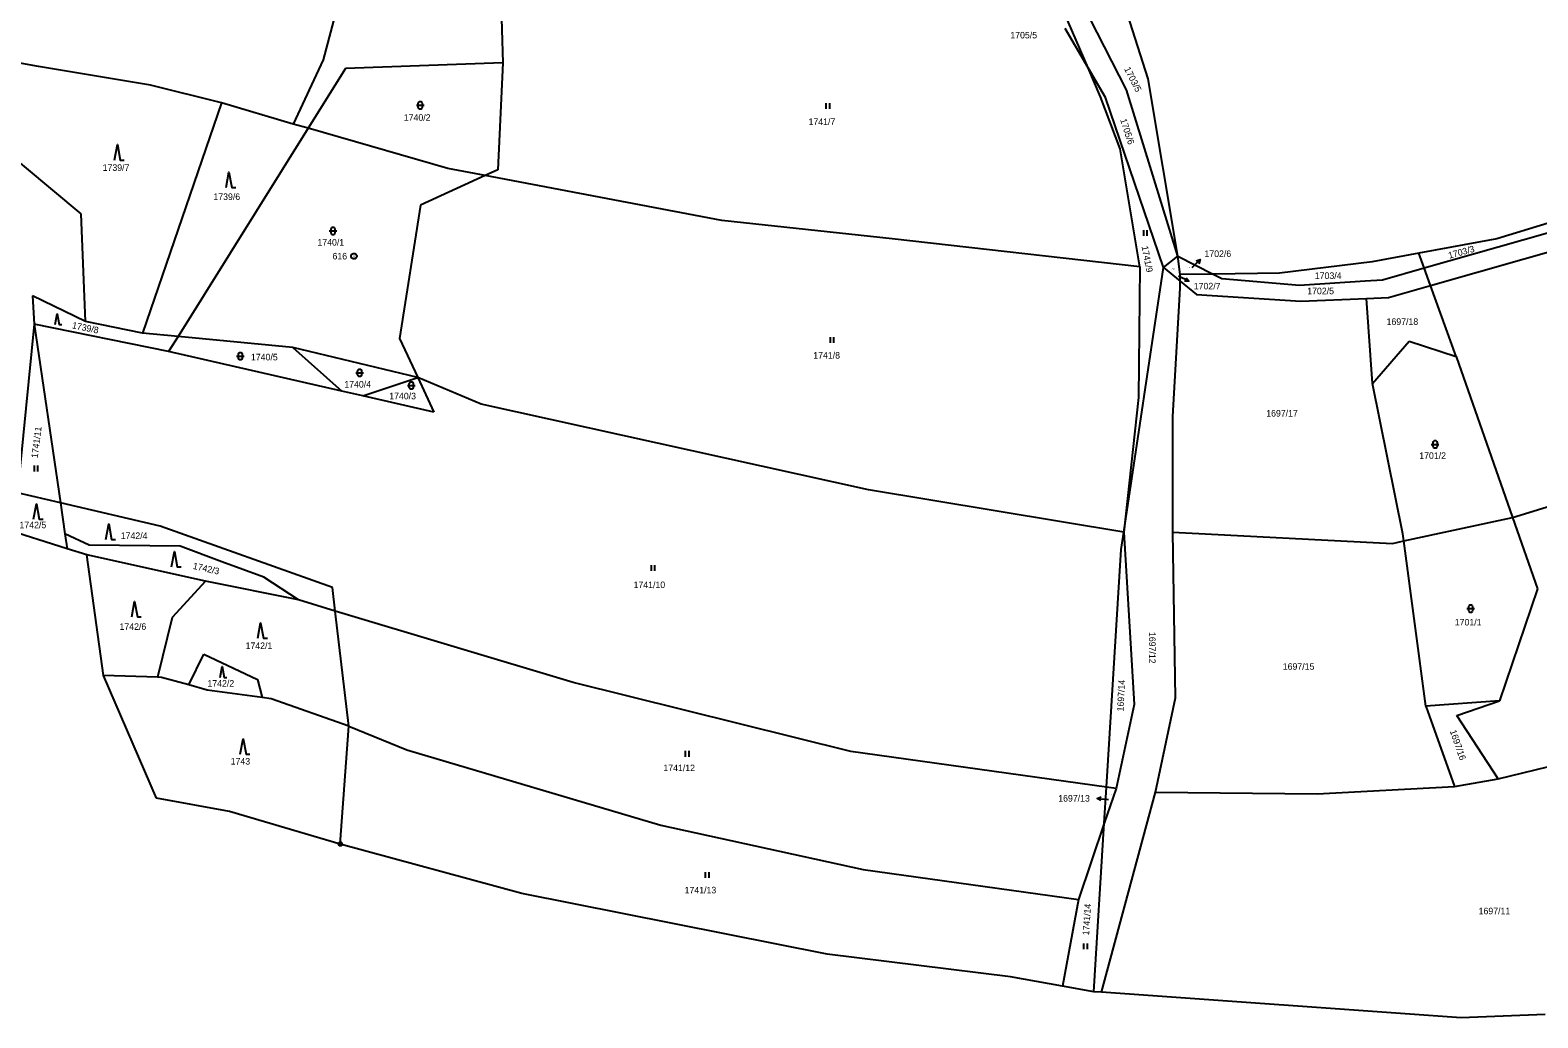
# Model space of a CAD drawing. Extents: x -609861 to -605046, y -1120287 to -1116307.
# Drawn here: x -608745.5 to -608353.7, y -1120013.1 to -1119756.3 of the extents above; entities that cross this region are included whole.
import ezdxf

# ---------------------------------------------------------------- set-up
doc = ezdxf.new("R2010")
doc.units = 0
for name, color, linetype in [('Vrstva 1', 7, 'Continuous'), ('Vrstva 2', 7, 'Continuous'), ('Vrstva 3', 7, 'Continuous'), ('Vrstva 7', 7, 'Continuous'), ('Vrstva 8', 7, 'Continuous')]:
    doc.layers.add(name, color=color, linetype=linetype)

msp = doc.modelspace()

# ---------------------------------------------------------------- linework, layer by layer
at = {"layer": 'Vrstva 1'}
for p, q in [((-608623.83, -1119726.24), (-608622.72, -1119764.77)), ((-608665.1, -1119747.93), (-608669.39, -1119764.02)), ((-608470.6, -1119766.13), (-608476.84, -1119751.69)), ((-608454.96, -1119768.94), (-608460.31, -1119752.13)), ((-608470.6, -1119766.13), (-608476.58, -1119755.91)), ((-608460.64, -1119771.83), (-608470.15, -1119753.23)), ((-608732.22, -1119804.08), (-608787.82, -1119757.79)), ((-608743.39, -1119765.74), (-608770.87, -1119760.79)), ((-608669.39, -1119764.02), (-608677.14, -1119780.73)), ((-608622.72, -1119764.77), (-608663.54, -1119766.24)), ((-608622.72, -1119764.77), (-608623.96, -1119792.61)), ((-608714.28, -1119770.6), (-608743.39, -1119765.74)), ((-608663.54, -1119766.24), (-608673.28, -1119781.84)), ((-608467.33, -1119773.69), (-608470.6, -1119766.13)), ((-608466.09, -1119773.83), (-608470.6, -1119766.13)), ((-608695.82, -1119775.17), (-608714.28, -1119770.6)), ((-608447.25, -1119815.12), (-608460.64, -1119771.83)), ((-608447.25, -1119815.12), (-608454.96, -1119768.94)), ((-608695.82, -1119775.17), (-608716.34, -1119835.07)), ((-608677.14, -1119780.73), (-608695.82, -1119775.17)), ((-608462.27, -1119787.17), (-608467.33, -1119773.69)), ((-608451.02, -1119818.02), (-608466.09, -1119773.83)), ((-608673.28, -1119781.84), (-608707.09, -1119835.96)), ((-608673.28, -1119781.84), (-608677.14, -1119780.73)), ((-608637.01, -1119792.26), (-608673.28, -1119781.84)), ((-608457.13, -1119817.89), (-608462.27, -1119787.17)), ((-608627.25, -1119794.11), (-608637.01, -1119792.26)), ((-608627.25, -1119794.11), (-608644.11, -1119801.81)), ((-608623.96, -1119792.61), (-608627.25, -1119794.11)), ((-608565.74, -1119805.77), (-608627.25, -1119794.11)), ((-608310.49, -1119794.1), (-608364.37, -1119810.59)), ((-608644.11, -1119801.81), (-608649.51, -1119836.47)), ((-608731.15, -1119832.09), (-608732.22, -1119804.08)), ((-608521.53, -1119810.53), (-608565.74, -1119805.77)), ((-608383.26, -1119818.12), (-608340.33, -1119805.93)), ((-608457.13, -1119817.89), (-608521.53, -1119810.53)), ((-608364.37, -1119810.59), (-608384.66, -1119814.31)), ((-608381.59, -1119822.75), (-608338.21, -1119810.33)), ((-608451.02, -1119818.02), (-608447.25, -1119815.12)), ((-608446.65, -1119819.88), (-608447.25, -1119815.12)), ((-608447.25, -1119815.12), (-608438.1, -1119819.76)), ((-608384.66, -1119814.31), (-608396.78, -1119816.55)), ((-608383.26, -1119818.12), (-608384.66, -1119814.31)), ((-608461.34, -1119886.87), (-608451.02, -1119818.02)), ((-608457.13, -1119817.89), (-608457.46, -1119851.87)), ((-608451.02, -1119818.02), (-608446.65, -1119821.6)), ((-608420.82, -1119819.53), (-608438.1, -1119819.76)), ((-608396.78, -1119816.55), (-608420.82, -1119819.53)), ((-608394.12, -1119821.21), (-608383.26, -1119818.12)), ((-608381.59, -1119822.75), (-608383.26, -1119818.12)), ((-608448.55, -1119856.73), (-608446.65, -1119823.41)), ((-608438.1, -1119819.76), (-608446.65, -1119819.88)), ((-608446.65, -1119821.6), (-608446.65, -1119819.88)), ((-608446.65, -1119823.41), (-608446.65, -1119821.6)), ((-608446.65, -1119821.6), (-608442.38, -1119825.09)), ((-608438.1, -1119819.76), (-608435.84, -1119820.91)), ((-608435.84, -1119820.91), (-608415.64, -1119822.6)), ((-608415.64, -1119822.6), (-608398.56, -1119821.5)), ((-608398.56, -1119821.5), (-608394.12, -1119821.21)), ((-608392.49, -1119825.87), (-608381.59, -1119822.75)), ((-608374.97, -1119841.19), (-608381.59, -1119822.75)), ((-608731.15, -1119832.09), (-608744.9, -1119825.42)), ((-608744.9, -1119825.42), (-608744.48, -1119832.72)), ((-608442.38, -1119825.09), (-608415.32, -1119826.79)), ((-608415.32, -1119826.79), (-608398.21, -1119826.1)), ((-608398.21, -1119826.1), (-608392.49, -1119825.87)), ((-608396.68, -1119848.19), (-608398.21, -1119826.1)), ((-608744.48, -1119832.72), (-608748.78, -1119876.65)), ((-608744.48, -1119832.72), (-608737.67, -1119879.24)), ((-608709.53, -1119839.87), (-608744.48, -1119832.72)), ((-608716.34, -1119835.07), (-608731.15, -1119832.09)), ((-608707.09, -1119835.96), (-608716.34, -1119835.07)), ((-608707.09, -1119835.96), (-608709.53, -1119839.87)), ((-608677.28, -1119838.84), (-608707.09, -1119835.96)), ((-608644.79, -1119846.63), (-608677.28, -1119838.84)), ((-608677.28, -1119838.84), (-608664.49, -1119850.2)), ((-608649.51, -1119836.47), (-608644.79, -1119846.63)), ((-608396.68, -1119848.19), (-608387.13, -1119837.22)), ((-608387.13, -1119837.22), (-608374.97, -1119841.19)), ((-608664.49, -1119850.2), (-608709.53, -1119839.87)), ((-608374.97, -1119841.19), (-608360.27, -1119883.06)), ((-608659.1, -1119851.43), (-608644.79, -1119846.63)), ((-608628.34, -1119853.55), (-608644.79, -1119846.63)), ((-608644.79, -1119846.63), (-608640.58, -1119855.68)), ((-608659.1, -1119851.43), (-608664.49, -1119850.2)), ((-608388.76, -1119887.28), (-608396.68, -1119848.19)), ((-608640.58, -1119855.68), (-608659.1, -1119851.43)), ((-608527.67, -1119875.8), (-608628.34, -1119853.55)), ((-608457.46, -1119851.87), (-608461.34, -1119886.87)), ((-608448.55, -1119886.85), (-608448.55, -1119856.73)), ((-608360.27, -1119883.06), (-608325.76, -1119872.29)), ((-608737.67, -1119879.24), (-608748.78, -1119876.65)), ((-608461.34, -1119886.87), (-608527.67, -1119875.8)), ((-608737.67, -1119879.24), (-608736.49, -1119887.3)), ((-608711.73, -1119885.29), (-608737.67, -1119879.24)), ((-608735.87, -1119891.14), (-608752.79, -1119885.81)), ((-608666.93, -1119901.26), (-608711.73, -1119885.29)), ((-608388.51, -1119889.14), (-608360.27, -1119883.06)), ((-608360.27, -1119883.06), (-608353.76, -1119901.62)), ((-608730.2, -1119890.27), (-608736.49, -1119887.3)), ((-608736.49, -1119887.3), (-608735.87, -1119891.14)), ((-608462.01, -1119891.34), (-608461.34, -1119886.87)), ((-608461.34, -1119886.87), (-608458.65, -1119931.65)), ((-608447.86, -1119929.94), (-608448.55, -1119886.85)), ((-608448.55, -1119886.85), (-608391.44, -1119889.77)), ((-608391.44, -1119889.77), (-608388.51, -1119889.14)), ((-608388.51, -1119889.14), (-608388.76, -1119887.28)), ((-608382.78, -1119932.07), (-608388.51, -1119889.14)), ((-608730.8, -1119892.74), (-608735.87, -1119891.14)), ((-608726.44, -1119924.1), (-608730.8, -1119892.74)), ((-608699.92, -1119899.63), (-608730.8, -1119892.74)), ((-608706.55, -1119890.5), (-608730.2, -1119890.27)), ((-608695.71, -1119894.6), (-608706.55, -1119890.5)), ((-608465.8, -1119953.19), (-608462.01, -1119891.34)), ((-608684.75, -1119898.59), (-608695.71, -1119894.6)), ((-608699.92, -1119899.63), (-608708.57, -1119909)), ((-608675.81, -1119904.48), (-608699.92, -1119899.63)), ((-608675.81, -1119904.48), (-608684.75, -1119898.59)), ((-608666.21, -1119907.37), (-608666.93, -1119901.26)), ((-608353.76, -1119901.62), (-608363.66, -1119930.7)), ((-608666.21, -1119907.37), (-608675.81, -1119904.48)), ((-608708.57, -1119909), (-608712.44, -1119924.57)), ((-608662.67, -1119937.27), (-608666.21, -1119907.37)), ((-608604.38, -1119925.95), (-608666.21, -1119907.37)), ((-608704.29, -1119926.58), (-608700.38, -1119918.59)), ((-608700.38, -1119918.59), (-608686.43, -1119925.12)), ((-608712.71, -1119956.02), (-608726.44, -1119924.1)), ((-608712.44, -1119924.57), (-608726.44, -1119924.1)), ((-608711.39, -1119924.61), (-608712.44, -1119924.57)), ((-608704.29, -1119926.58), (-608711.39, -1119924.61)), ((-608686.43, -1119925.12), (-608685.18, -1119929.86)), ((-608699.48, -1119927.92), (-608704.29, -1119926.58)), ((-608685.18, -1119929.86), (-608699.48, -1119927.92)), ((-608532.26, -1119943.85), (-608604.38, -1119925.95)), ((-608682.85, -1119930.18), (-608685.18, -1119929.86)), ((-608662.67, -1119937.27), (-608682.85, -1119930.18)), ((-608458.65, -1119931.65), (-608463.33, -1119953.54)), ((-608453.06, -1119954.45), (-608447.86, -1119929.94)), ((-608363.66, -1119930.7), (-608382.78, -1119932.07)), ((-608382.78, -1119932.07), (-608375.38, -1119952.94)), ((-608374.77, -1119934.49), (-608363.66, -1119930.7)), ((-608364.04, -1119950.95), (-608374.77, -1119934.49)), ((-608664.93, -1119967.97), (-608662.67, -1119937.27)), ((-608662.67, -1119937.27), (-608647.6, -1119943.43)), ((-608364.04, -1119950.95), (-608318.58, -1119939.99)), ((-608647.6, -1119943.43), (-608581.63, -1119963.01)), ((-608465.8, -1119953.19), (-608532.26, -1119943.85)), ((-608375.38, -1119952.94), (-608364.04, -1119950.95)), ((-608693.72, -1119959.51), (-608712.71, -1119956.02)), ((-608467.14, -1120006.49), (-608453.06, -1119954.45)), ((-608466.37, -1119962.5), (-608465.8, -1119953.19)), ((-608463.33, -1119953.54), (-608466.37, -1119962.5)), ((-608463.33, -1119953.54), (-608465.8, -1119953.19)), ((-608453.06, -1119954.45), (-608411.09, -1119954.89)), ((-608411.09, -1119954.89), (-608375.38, -1119952.94)), ((-608664.93, -1119967.97), (-608693.72, -1119959.51)), ((-608581.63, -1119963.01), (-608529.08, -1119974.59)), ((-608466.37, -1119962.5), (-608473.12, -1119982.38)), ((-608469.06, -1120006.35), (-608466.37, -1119962.5)), ((-608617.74, -1119980.78), (-608664.93, -1119967.97)), ((-608529.08, -1119974.59), (-608473.12, -1119982.38)), ((-608538.39, -1119996.6), (-608617.74, -1119980.78)), ((-608473.12, -1119982.38), (-608477.27, -1120004.88)), ((-608490.77, -1120002.45), (-608538.39, -1119996.6)), ((-608477.27, -1120004.88), (-608490.77, -1120002.45)), ((-608469.06, -1120006.35), (-608477.27, -1120004.88)), ((-608467.14, -1120006.49), (-608469.06, -1120006.35)), ((-608373.65, -1120013.14), (-608467.14, -1120006.49)), ((-608351.82, -1120012.29), (-608373.65, -1120013.14))]:
    msp.add_line(p, q, dxfattribs=at)
at = {"layer": 'Vrstva 3'}
for p, q in [((-608538.74, -1119775.29), (-608538.74, -1119776.79)), ((-608537.74, -1119776.79), (-608537.74, -1119775.29)), ((-608456.21, -1119808.28), (-608456.21, -1119809.78)), ((-608455.21, -1119809.78), (-608455.21, -1119808.28)), ((-608537.64, -1119836.14), (-608537.64, -1119837.64)), ((-608536.64, -1119837.64), (-608536.64, -1119836.14)), ((-608744.51, -1119869.53), (-608744.51, -1119871.03)), ((-608743.51, -1119871.03), (-608743.51, -1119869.53)), ((-608584.14, -1119895.42), (-608584.14, -1119896.92)), ((-608583.14, -1119896.92), (-608583.14, -1119895.42)), ((-608575.26, -1119943.73), (-608575.26, -1119945.23)), ((-608574.26, -1119945.23), (-608574.26, -1119943.73)), ((-608570.08, -1119975.25), (-608570.08, -1119976.75)), ((-608569.08, -1119976.75), (-608569.08, -1119975.25)), ((-608471.76, -1119993.78), (-608471.76, -1119995.28)), ((-608470.76, -1119995.28), (-608470.76, -1119993.78))]:
    msp.add_line(p, q, dxfattribs=at)
for points in [[(-608645.14, -1119775.85), (-608643.87, -1119775.85), (-608643.14, -1119775.85)], [(-608723.61, -1119790.08), (-608722.86, -1119786.08), (-608722.11, -1119790.08), (-608721.11, -1119790.08)], [(-608694.6, -1119797.23), (-608693.85, -1119793.23), (-608693.1, -1119797.23), (-608692.1, -1119797.23)], [(-608667.82, -1119808.53), (-608666.55, -1119808.53), (-608665.82, -1119808.53)], [(-608739.015, -1119832.88), (-608738.49, -1119830.08), (-608737.965, -1119832.88), (-608737.265, -1119832.88)], [(-608691.89, -1119841.06), (-608690.62, -1119841.06), (-608689.89, -1119841.06)], [(-608660.91, -1119845.42), (-608659.64, -1119845.42), (-608658.91, -1119845.42)], [(-608647.48, -1119848.69), (-608646.21, -1119848.69), (-608645.48, -1119848.69)], [(-608381.41, -1119864.02), (-608380.14, -1119864.02), (-608379.41, -1119864.02)], [(-608744.64, -1119883.47), (-608743.89, -1119879.47), (-608743.14, -1119883.47), (-608742.14, -1119883.47)], [(-608725.86, -1119888.72), (-608725.11, -1119884.72), (-608724.36, -1119888.72), (-608723.36, -1119888.72)], [(-608708.78, -1119895.89), (-608708.03, -1119891.89), (-608707.28, -1119895.89), (-608706.28, -1119895.89)], [(-608719.13, -1119908.85), (-608718.38, -1119904.85), (-608717.63, -1119908.85), (-608716.63, -1119908.85)], [(-608372.18, -1119906.73), (-608370.91, -1119906.73), (-608370.18, -1119906.73)], [(-608686.37, -1119914.44), (-608685.62, -1119910.44), (-608684.87, -1119914.44), (-608683.87, -1119914.44)], [(-608696.145, -1119924.6), (-608695.62, -1119921.8), (-608695.095, -1119924.6), (-608694.395, -1119924.6)], [(-608690.91, -1119944.57), (-608690.16, -1119940.57), (-608689.41, -1119944.57), (-608688.41, -1119944.57)]]:
    msp.add_lwpolyline(points, dxfattribs=at)
for points in [[(-608644.64, -1119775.35), (-608644.54, -1119775.06), (-608644.29, -1119774.88), (-608643.98, -1119774.88), (-608643.73, -1119775.06), (-608643.63, -1119775.35), (-608643.63, -1119776.35), (-608643.73, -1119776.64), (-608643.98, -1119776.82), (-608644.29, -1119776.82), (-608644.54, -1119776.64), (-608644.64, -1119776.35)], [(-608667.32, -1119808.03), (-608667.22, -1119807.74), (-608666.97, -1119807.56), (-608666.66, -1119807.56), (-608666.41, -1119807.74), (-608666.31, -1119808.03), (-608666.31, -1119809.03), (-608666.41, -1119809.32), (-608666.66, -1119809.5), (-608666.97, -1119809.5), (-608667.22, -1119809.32), (-608667.32, -1119809.03)], [(-608691.39, -1119840.56), (-608691.29, -1119840.27), (-608691.04, -1119840.09), (-608690.73, -1119840.09), (-608690.48, -1119840.27), (-608690.38, -1119840.56), (-608690.38, -1119841.56), (-608690.48, -1119841.85), (-608690.73, -1119842.03), (-608691.04, -1119842.03), (-608691.29, -1119841.85), (-608691.39, -1119841.56)], [(-608660.41, -1119844.92), (-608660.31, -1119844.63), (-608660.06, -1119844.45), (-608659.75, -1119844.45), (-608659.5, -1119844.63), (-608659.4, -1119844.92), (-608659.4, -1119845.92), (-608659.5, -1119846.21), (-608659.75, -1119846.39), (-608660.06, -1119846.39), (-608660.31, -1119846.21), (-608660.41, -1119845.92)], [(-608646.98, -1119848.19), (-608646.88, -1119847.9), (-608646.63, -1119847.72), (-608646.32, -1119847.72), (-608646.07, -1119847.9), (-608645.97, -1119848.19), (-608645.97, -1119849.19), (-608646.07, -1119849.48), (-608646.32, -1119849.66), (-608646.63, -1119849.66), (-608646.88, -1119849.48), (-608646.98, -1119849.19)], [(-608380.91, -1119863.52), (-608380.81, -1119863.23), (-608380.56, -1119863.05), (-608380.25, -1119863.05), (-608380, -1119863.23), (-608379.9, -1119863.52), (-608379.9, -1119864.52), (-608380, -1119864.81), (-608380.25, -1119864.99), (-608380.56, -1119864.99), (-608380.81, -1119864.81), (-608380.91, -1119864.52)], [(-608371.68, -1119906.23), (-608371.58, -1119905.94), (-608371.33, -1119905.76), (-608371.02, -1119905.76), (-608370.77, -1119905.94), (-608370.67, -1119906.23), (-608370.67, -1119907.23), (-608370.77, -1119907.52), (-608371.02, -1119907.7), (-608371.33, -1119907.7), (-608371.58, -1119907.52), (-608371.68, -1119907.23)]]:
    msp.add_lwpolyline(points, close=True, dxfattribs=at)
at = {"layer": 'Vrstva 7'}
for p, q in [((-608441.458, -1119815.99), (-608443.61, -1119818.08)), ((-608444.41, -1119821.578), (-608447.1, -1119820.25)), ((-608468.224, -1119956.062), (-608465.24, -1119956.37))]:
    msp.add_line(p, q, dxfattribs=at)
for points in [[(-608442.523, -1119816.328), (-608441.458, -1119815.99), (-608441.827, -1119817.046)], [(-608445.085, -1119820.687), (-608444.41, -1119821.578), (-608445.528, -1119821.583)], [(-608467.281, -1119956.662), (-608468.224, -1119956.062), (-608467.178, -1119955.667)]]:
    msp.add_lwpolyline(points, dxfattribs=at)
at = {"layer": 'Vrstva 8'}
for p, q in [((-608661.42, -1119815.08), (-608661.32, -1119815.08)), ((-608665.05, -1119967.97), (-608664.81, -1119967.97))]:
    msp.add_line(p, q, dxfattribs=at)
for points in [[(-608661.18, -1119814.36), (-608660.84, -1119814.55), (-608660.65, -1119814.89), (-608660.65, -1119815.28), (-608660.84, -1119815.62), (-608661.18, -1119815.81), (-608661.57, -1119815.81), (-608661.91, -1119815.62), (-608662.1, -1119815.28), (-608662.1, -1119814.89), (-608661.91, -1119814.55), (-608661.57, -1119814.36)], [(-608664.78, -1119967.49), (-608664.53, -1119967.67), (-608664.43, -1119967.96), (-608664.53, -1119968.25), (-608664.78, -1119968.43), (-608665.09, -1119968.43), (-608665.34, -1119968.25), (-608665.44, -1119967.96), (-608665.34, -1119967.67), (-608665.09, -1119967.49)]]:
    msp.add_lwpolyline(points, close=True, dxfattribs=at)

# ---------------------------------------------------------------- texts
at = {"layer": 'Vrstva 2'}
for s, rotation, p in [('1703/5', 297.02132, (-608461.272, -1119766.39)), ('1705/6', 288.02588, (-608462.278, -1119779.613)), ('1741/9', 280.80662, (-608456.696, -1119812.576)), ('1703/3', 15.29797, (-608376.731, -1119815.756)), ('1739/8', 348.30104, (-608734.735, -1119833.81)), ('1741/11', 82.7924, (-608743.561, -1119867.67)), ('1742/3', 347.38431, (-608703.337, -1119896.376)), ('1697/12', 269.97771, (-608454.74, -1119912.803)), ('1697/14', 87.31877, (-608461.372, -1119933.498)), ('1697/16', 288.88532, (-608376.593, -1119938.572)), ('1741/14', 86.40204, (-608470.335, -1119991.728))]:
    msp.add_text(s, height=1.7, rotation=rotation, dxfattribs=at).set_placement(p)
for s, height, p in [('1740/2', 1.7, (-608648.417, -1119779.88)), ('1741/7', 1.7, (-608543.237, -1119780.97)), ('1739/7', 1.7, (-608726.677, -1119792.9)), ('1739/6', 1.7, (-608697.897, -1119800.47)), ('1740/1', 1.7, (-608670.867, -1119812.34)), ('1702/7', 0.2, (-608448.884, -1119818.48)), ('1702/6', 0.2, (-608444.964, -1119818.16)), ('1703/4', 1.7, (-608411.667, -1119821)), ('1702/5', 1.7, (-608413.637, -1119824.99)), ('1697/18', 1.7, (-608393.017, -1119832.95)), ('1740/5', 1.7, (-608688.137, -1119842.17)), ('1741/8', 1.7, (-608542.007, -1119841.71)), ('1740/4', 1.7, (-608663.877, -1119849.25)), ('1740/3', 1.7, (-608652.207, -1119852.3)), ('1697/17', 1.7, (-608424.297, -1119856.79)), ('1701/2', 1.7, (-608384.527, -1119867.8)), ('1742/5', 1.7, (-608748.287, -1119885.82)), ('1742/4', 1.7, (-608721.977, -1119888.62)), ('1741/10', 1.7, (-608588.707, -1119901.39)), ('1701/1', 1.7, (-608375.297, -1119911.11)), ('1742/6', 1.7, (-608722.297, -1119912.25)), ('1742/1', 1.7, (-608689.537, -1119917.23)), ('1697/15', 1.7, (-608419.997, -1119922.63)), ('1742/2', 1.7, (-608699.447, -1119927.02)), ('1743', 1.7, (-608693.407, -1119947.27)), ('1741/12', 1.7, (-608580.957, -1119948.99)), ('1697/13', 0.2, (-608465.154, -1119955.18)), ('1741/13', 1.7, (-608575.437, -1119980.77)), ('1697/11', 1.7, (-608369.097, -1119986.2))]:
    msp.add_text(s, height=height, dxfattribs=at).set_placement(p)
at = {"layer": 'Vrstva 7'}
for s, p in [('1705/5', (-608490.798, -1119758.46)), ('1702/6', (-608440.347, -1119815.29)), ('1702/7', (-608443.117, -1119823.72)), ('1697/13', (-608478.353, -1119956.91))]:
    msp.add_text(s, height=1.7, dxfattribs=at).set_placement(p)
at = {"layer": 'Vrstva 8'}
msp.add_text('616', height=1.7, dxfattribs=at).set_placement((-608666.95, -1119815.93))

doc.saveas('drawing.dxf')
